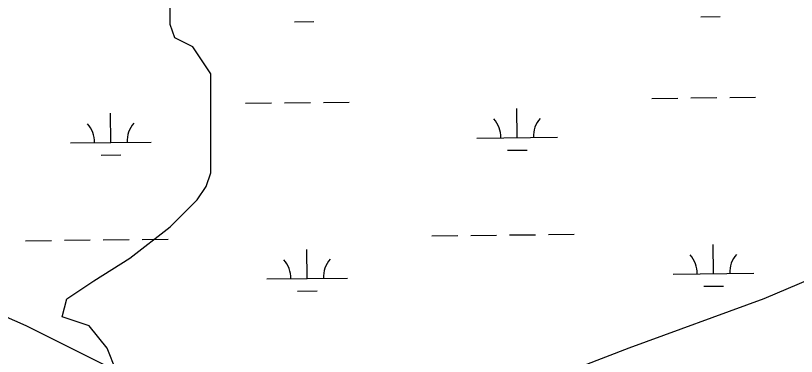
# Model space of a CAD drawing. Extents: x 3694830 to 3732949, y 415201 to 440970.
# Drawn here: x 3699155 to 3700119, y 429614 to 430034 of the extents above; entities that cross this region are included whole.
import ezdxf

# ---------------------------------------------------------------- set-up
doc = ezdxf.new("R2010")
doc.units = 0
doc.layers.add('V-TOPO-SHOR', color=7, linetype='Continuous')
doc.layers.add('V-WETL-SWMP', color=7, linetype='Continuous')

msp = doc.modelspace()

# ---------------------------------------------------------------- linework, layer by layer
at = {"layer": 'V-TOPO-SHOR'}
for points in [[(3699356.7, 429490.25), (3699328.92, 429529.13), (3699317.82, 429545.79), (3699295.6, 429573.56), (3699278.93, 429595.78), (3699267.82, 429623.55), (3699245.61, 429651.33), (3699212.28, 429662.44), (3699217.83, 429684.65), (3699251.16, 429706.87), (3699295.6, 429734.64), (3699345.59, 429773.52), (3699378.91, 429806.85), (3699390.02, 429823.51), (3699395.58, 429840.18), (3699395.58, 429879.06), (3699395.58, 429906.83), (3699395.58, 429923.49), (3699395.58, 429962.38), (3699373.36, 429995.7), (3699351.14, 430006.81), (3699345.59, 430023.47), (3699345.59, 430023.47), (3699345.59, 430062.36)], [(3700223.19, 429745.75), (3700078.78, 429684.65), (3699912.14, 429623.55), (3699767.73, 429568.01), (3699684.41, 429540.24), (3699595.54, 429512.47), (3699523.33, 429506.91), (3699456.68, 429518.02), (3699428.9, 429518.02), (3699356.7, 429490.25), (3699334.48, 429468.03), (3699351.14, 429440.26), (3699367.81, 429406.93), (3699356.7, 429334.72), (3699351.14, 429323.61), (3699284.49, 429301.4), (3699256.72, 429262.51), (3699240.05, 429206.97), (3699251.16, 429123.65), (3699328.92, 428829.27), (3699362.25, 428779.28)], [(3699278.93, 429595.78), (3699167.84, 429651.33), (3699128.96, 429667.99), (3699117.85, 429651.33), (3699095.64, 429645.77), (3699067.86, 429656.88), (3699051.2, 429662.44), (3699028.98, 429640.22), (3699028.98, 429612.45), (3699001.21, 429595.78), (3698995.66, 429579.12), (3698973.44, 429562.46), (3698967.88, 429545.79), (3698962.33, 429534.68), (3698934.56, 429523.57)]]:
    msp.add_lwpolyline(points, dxfattribs=at)
at = {"layer": 'V-WETL-SWMP'}
for p, q in [((3700000.83, 430032.8), (3700024.83, 430033.08)), ((3699498.96, 430026.81), (3699522.96, 430027.1)), ((3699940.62, 429932.07), (3699972.62, 429932.45)), ((3699988.62, 429932.64), (3700020.62, 429933.02)), ((3700036.62, 429933.21), (3700068.61, 429933.6)), ((3699438.75, 429926.08), (3699470.75, 429926.47)), ((3699486.75, 429926.66), (3699518.75, 429927.04)), ((3699534.74, 429927.23), (3699566.74, 429927.61)), ((3699272.25, 429877.66), (3699271.82, 429913.66)), ((3699774.12, 429883.65), (3699773.7, 429919.65)), ((3699724.13, 429883.05), (3699824.12, 429884.25)), ((3699222.26, 429877.07), (3699322.25, 429878.26)), ((3699762.31, 429868.08), (3699786.31, 429868.36)), ((3699260.44, 429862.09), (3699284.44, 429862.38)), ((3699214.84, 429756.9), (3699246.84, 429757.28)), ((3699262.84, 429757.47), (3699294.84, 429757.85)), ((3699310.84, 429758.05), (3699342.84, 429758.43)), ((3699668.72, 429762.31), (3699700.72, 429762.7)), ((3699716.72, 429762.89), (3699748.71, 429763.27)), ((3699764.71, 429763.46), (3699796.71, 429763.84)), ((3699812.71, 429764.03), (3699844.71, 429764.41)), ((3699166.85, 429756.33), (3699198.85, 429756.71)), ((3700016.62, 429715.72), (3700016.19, 429751.72)), ((3699514.74, 429709.73), (3699514.32, 429745.73)), ((3699464.75, 429709.14), (3699564.74, 429710.33)), ((3699966.62, 429715.12), (3700066.61, 429716.31)), ((3700004.8, 429700.14), (3700028.8, 429700.43)), ((3699502.93, 429694.16), (3699526.93, 429694.45))]:
    msp.add_line(p, q, dxfattribs=at)
for centre, start, end in [((3699718.88, 429883.47), 359.91153, 41.45519), ((3699829.36, 429884.78), 139.91153, 181.45518), ((3699217.01, 429877.48), 359.91153, 41.45519), ((3699327.49, 429878.8), 139.91153, 181.45518), ((3699961.37, 429715.53), 359.91153, 41.45519), ((3700071.85, 429716.85), 139.91153, 181.45518), ((3699459.5, 429709.55), 359.91153, 41.45519), ((3699569.98, 429710.87), 139.91153, 181.45518)]:
    msp.add_arc(centre, 35.25, start, end, dxfattribs=at)

doc.saveas('drawing.dxf')
